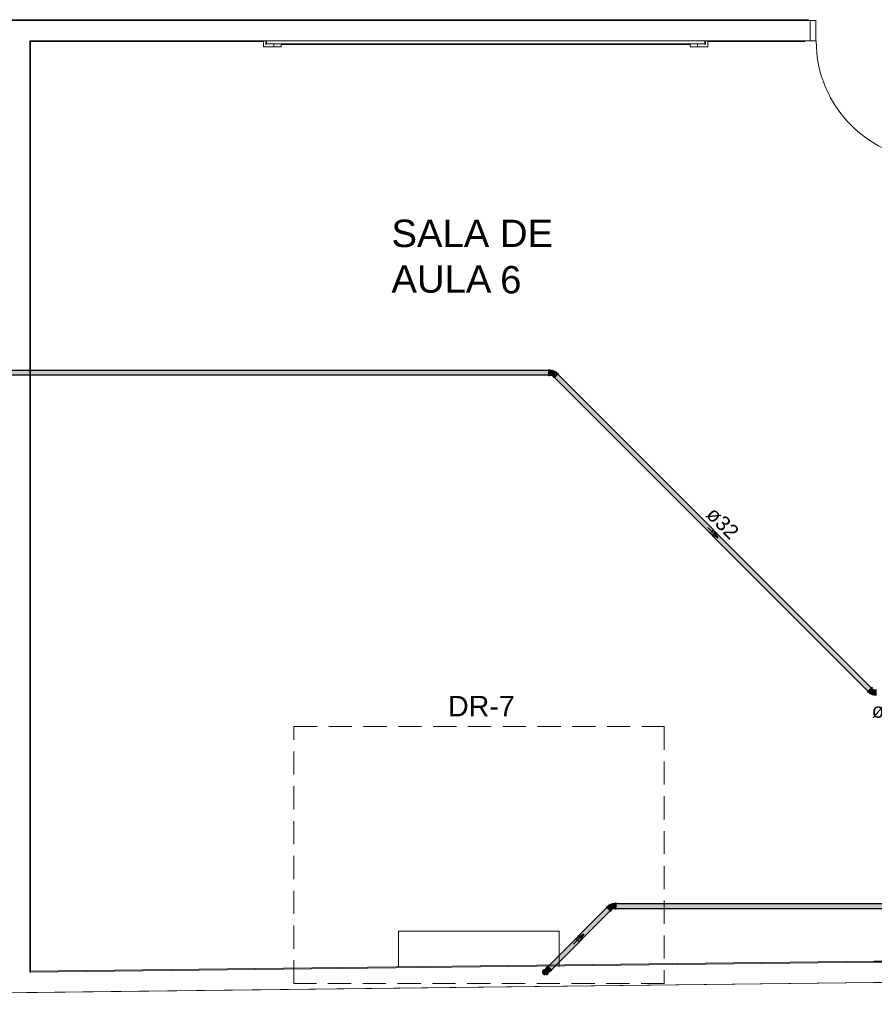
# Model space of a CAD drawing. Header units: millimetres. Extents: x 567 to 934, y -1 to 364.
# Tile 790 of 1056: x 748 to 760, y 148 to 161. Entities that reach past the tile are written whole.
import ezdxf

# ---------------------------------------------------------------- set-up
doc = ezdxf.new("R2010")
doc.units = ezdxf.units.MM
doc.header["$MEASUREMENT"] = 0
doc.linetypes.add('HIDDEN2', pattern=[0.47625, 0.3175, -0.15875])
doc.linetypes.add('NULL', pattern=[0])
for name, color, linetype, lineweight in [('AF-Condutos Reúso', 200, 'Continuous', 25), ('AF-Conexões Reúso', 216, 'Continuous', 18), ('AF-Sentido conduto Reúso', 200, 'Continuous', 30), ('AF-Textos conduto Reúso', 7, 'Continuous', 9), ('DI-Detalhes', 1, 'HIDDEN2', 9), ('Q-SPCQ', 7, 'Continuous', 13), ('Textos', 7, 'Continuous', 9)]:
    doc.layers.add(name, color=color, linetype=linetype, lineweight=lineweight)
doc.layers.add('ARQ FINA', color=8, linetype='Continuous')
doc.styles.add('Arial', font='arial.ttf')

msp = doc.modelspace()

# ---------------------------------------------------------------- hatches: boundary and pattern name
at = {"layer": 'AF-Condutos Reúso', "linetype": 'Continuous'}
for points in [[(740.17, 156.209), (755.311, 156.209), (740.17, 156.213)], [(740.17, 156.213), (755.281, 156.209), (755.281, 156.213)], [(740.17, 156.2), (755.311, 156.2), (740.17, 156.209)], [(740.17, 156.209), (755.281, 156.2), (755.281, 156.209)], [(740.17, 156.188), (755.311, 156.188), (740.17, 156.2)], [(740.17, 156.2), (755.281, 156.188), (755.281, 156.2)], [(740.17, 156.175), (755.311, 156.175), (740.17, 156.188)], [(740.17, 156.188), (755.281, 156.175), (755.281, 156.188)], [(740.17, 156.175), (755.281, 156.163), (755.281, 156.175)], [(740.17, 156.163), (755.311, 156.163), (740.17, 156.175)], [(740.17, 156.163), (755.281, 156.154), (755.281, 156.163)], [(740.17, 156.154), (755.311, 156.154), (740.17, 156.163)], [(740.17, 156.154), (755.281, 156.15), (755.281, 156.154)], [(740.17, 156.15), (755.311, 156.15), (740.17, 156.154)], [(755.358, 156.14), (759.658, 151.827), (759.664, 151.834)], [(755.367, 156.149), (759.664, 151.834), (759.673, 151.843)], [(755.376, 156.158), (759.673, 151.843), (759.682, 151.852)], [(759.694, 151.821), (755.39, 156.145), (755.381, 156.135)], [(755.385, 156.166), (759.682, 151.852), (759.691, 151.86)], [(759.704, 151.831), (755.398, 156.153), (755.39, 156.145)], [(755.391, 156.172), (759.691, 151.861), (759.697, 151.866)], [(755.393, 156.175), (759.697, 151.866), (759.699, 151.869)], [(759.712, 151.839), (755.404, 156.159), (755.398, 156.153)], [(759.718, 151.845), (755.407, 156.161), (755.404, 156.159)], [(755.352, 156.133), (759.654, 151.824), (759.658, 151.827)], [(759.675, 151.803), (755.365, 156.12), (755.362, 156.116)], [(759.679, 151.806), (755.372, 156.126), (755.365, 156.12)], [(759.685, 151.813), (755.38, 156.135), (755.372, 156.126)], [(756.085, 148.87), (755.275, 148.057), (755.274, 148.058)], [(756.087, 148.868), (755.28, 148.052), (755.275, 148.057)], [(756.205, 148.916), (756.205, 148.854), (760.298, 148.854), (760.298, 148.916)], [(755.275, 148.057), (756.08, 148.864), (756.081, 148.863)], [(755.275, 148.057), (756.081, 148.863), (756.081, 148.862)], [(756.092, 148.863), (755.288, 148.044), (755.28, 148.052)], [(755.28, 148.052), (756.081, 148.862), (756.086, 148.857)], [(755.28, 148.052), (756.086, 148.857), (756.086, 148.857)], [(755.288, 148.044), (756.086, 148.857), (756.094, 148.85)], [(756.1, 148.855), (755.298, 148.035), (755.288, 148.044)], [(755.288, 148.044), (756.094, 148.85), (756.094, 148.849)], [(755.298, 148.035), (756.094, 148.849), (756.103, 148.84)], [(756.109, 148.846), (755.307, 148.026), (755.298, 148.035)], [(755.298, 148.035), (756.103, 148.84), (756.103, 148.84)], [(755.307, 148.026), (756.103, 148.84), (756.112, 148.831)], [(756.118, 148.837), (755.314, 148.018), (755.307, 148.026)], [(755.314, 148.018), (756.113, 148.831), (756.12, 148.824)], [(756.126, 148.83), (755.318, 148.014), (755.314, 148.018)], [(755.314, 148.018), (756.12, 148.824), (756.12, 148.824)], [(756.13, 148.826), (755.319, 148.013), (755.318, 148.014)], [(755.318, 148.014), (756.12, 148.824), (756.124, 148.82)], [(755.319, 148.013), (756.124, 148.82), (756.124, 148.819)], [(755.272, 147.979), (755.269, 147.966), (755.261, 147.955), (755.25, 147.949), (755.237, 147.947), (755.224, 147.952), (755.214, 147.96), (755.209, 147.973), (755.209, 147.986), (755.214, 147.998), (755.224, 148.007), (755.237, 148.011), (755.25, 148.01), (755.261, 148.003), (755.269, 147.992)]]:
    msp.add_hatch(color=201, dxfattribs=at).paths.add_polyline_path(points)
at = {"layer": 'AF-Conexões Reúso', "linetype": 'Continuous'}
for points in [[(755.29, 156.224), (755.281, 156.224), (755.281, 156.151), (755.29, 156.138)], [(755.317, 156.216), (755.29, 156.216), (755.33, 156.213)], [(755.33, 156.146), (755.33, 156.213), (755.29, 156.216), (755.29, 156.146)], [(755.352, 156.207), (755.33, 156.212), (755.33, 156.154), (755.371, 156.194)], [(755.353, 156.12), (755.36, 156.127), (755.331, 156.155), (755.33, 156.149)], [(755.33, 156.143), (755.353, 156.12), (755.332, 156.145)], [(755.36, 156.127), (755.372, 156.138), (755.343, 156.167), (755.331, 156.155)], [(755.372, 156.138), (755.378, 156.145), (755.35, 156.173), (755.343, 156.167)], [(755.348, 156.114), (755.354, 156.108), (755.406, 156.16), (755.404, 156.171)], [(755.372, 156.154), (755.356, 156.18), (755.35, 156.173), (755.371, 156.152)], [(755.372, 156.195), (755.356, 156.18), (755.378, 156.145), (755.396, 156.163)], [(755.374, 156.198), (755.372, 156.196), (755.393, 156.175), (755.403, 156.169)], [(755.372, 156.196), (755.396, 156.163), (755.4, 156.167)], [(755.403, 156.169), (755.404, 156.17), (755.375, 156.199)], [(755.413, 156.168), (755.409, 156.175), (755.405, 156.163)], [(759.647, 151.817), (759.652, 151.81), (759.704, 151.862), (759.703, 151.873)], [(759.693, 151.794), (759.698, 151.799), (759.676, 151.834), (759.664, 151.822)], [(759.698, 151.799), (759.711, 151.812), (759.682, 151.84), (759.676, 151.834)], [(759.724, 151.825), (759.695, 151.853), (759.682, 151.84), (759.711, 151.812)], [(759.729, 151.83), (759.701, 151.858), (759.695, 151.853), (759.724, 151.825)], [(759.72, 151.775), (759.731, 151.772), (759.731, 151.831), (759.696, 151.797), (759.695, 151.786)], [(759.734, 151.84), (759.708, 151.866), (759.701, 151.858), (759.729, 151.83)], [(759.713, 151.871), (759.707, 151.877), (759.704, 151.864)], [(759.771, 151.84), (759.731, 151.839), (759.731, 151.769), (759.771, 151.769)], [(759.686, 151.787), (759.662, 151.816), (759.658, 151.816)], [(759.689, 151.79), (759.693, 151.794), (759.664, 151.822), (759.66, 151.818)], [(756.073, 148.871), (756.078, 148.878), (756.13, 148.826), (756.132, 148.811)], [(756.112, 148.901), (756.114, 148.899), (756.09, 148.866), (756.083, 148.872)], [(756.114, 148.898), (756.118, 148.894), (756.095, 148.86), (756.09, 148.866)], [(756.118, 148.894), (756.13, 148.883), (756.101, 148.854), (756.095, 148.86)], [(756.115, 148.841), (756.101, 148.854), (756.13, 148.883), (756.149, 148.863)], [(756.146, 148.913), (756.156, 148.916), (756.156, 148.857), (756.122, 148.891), (756.12, 148.902)], [(756.156, 148.919), (756.196, 148.919), (756.196, 148.853), (756.156, 148.853)], [(756.196, 148.927), (756.205, 148.927), (756.205, 148.854), (756.196, 148.841)], [(756.121, 148.835), (756.115, 148.841), (756.149, 148.863), (756.155, 148.858)], [(756.159, 148.854), (756.126, 148.829), (756.121, 148.835), (756.155, 148.858)], [(756.16, 148.848), (756.134, 148.822), (756.126, 148.829), (756.156, 148.852)], [(755.261, 148.059), (755.266, 148.066), (755.269, 148.051)], [(755.321, 147.999), (755.269, 148.051), (755.27, 148.062), (755.323, 148.009)], [(755.203, 148.001), (755.209, 148.01), (755.198, 147.968), (755.197, 147.979)], [(755.204, 147.989), (755.208, 147.984), (755.198, 147.968)], [(755.202, 147.971), (755.207, 147.975), (755.211, 147.966), (755.203, 147.958)], [(755.209, 147.959), (755.224, 147.952), (755.242, 147.948), (755.229, 147.938), (755.203, 147.958)], [(755.209, 147.949), (755.203, 147.958), (755.229, 147.938)], [(755.23, 148.009), (755.214, 147.999), (755.204, 147.977), (755.209, 148.01), (755.229, 148.021), (755.25, 148.02), (755.252, 148.009), (755.23, 148.009), (755.24, 148.022)], [(755.27, 147.951), (755.265, 147.947), (755.232, 147.939), (755.242, 147.948), (755.255, 147.949), (755.271, 147.976), (755.283, 147.979)], [(755.24, 148.029), (755.265, 148.055), (755.243, 148.027)], [(755.266, 148.055), (755.272, 148.048), (755.247, 148.022), (755.243, 148.026)], [(755.272, 148.048), (755.278, 148.043), (755.263, 148.019), (755.247, 148.022)], [(755.269, 147.994), (755.253, 148.008), (755.261, 148.016)], [(755.261, 148.016), (755.277, 148.001), (755.283, 147.979)], [(755.283, 147.986), (755.263, 148.015), (755.278, 148.043), (755.309, 148.012), (755.291, 147.994), (755.283, 147.994)], [(755.281, 147.968), (755.27, 147.949), (755.283, 147.977)], [(755.313, 148.008), (755.287, 147.982), (755.283, 147.986), (755.309, 148.012)], [(755.291, 147.979), (755.287, 147.982), (755.313, 148.008), (755.315, 148.005)]]:
    msp.add_hatch(color=213, dxfattribs=at).paths.add_polyline_path(points)

# ---------------------------------------------------------------- linework, layer by layer
at = {"layer": 'AF-Condutos Reúso'}
for p, q in [((755.281, 156.213), (740.17, 156.213)), ((740.17, 156.15), (755.311, 156.15)), ((759.699, 151.869), (755.393, 156.175)), ((755.362, 156.116), (759.675, 151.803)), ((760.298, 148.916), (756.205, 148.916)), ((755.274, 148.058), (756.079, 148.864)), ((756.124, 148.819), (755.319, 148.013)), ((756.205, 148.852), (760.298, 148.852)), ((755.275, 148.057), (755.274, 148.058)), ((755.28, 148.052), (755.275, 148.057)), ((755.209, 147.986), (755.214, 147.998)), ((755.209, 147.973), (755.209, 147.986)), ((755.214, 147.96), (755.209, 147.973)), ((755.214, 147.998), (755.224, 148.007)), ((755.224, 147.952), (755.214, 147.96)), ((755.224, 148.007), (755.237, 148.011)), ((755.237, 147.947), (755.224, 147.952)), ((755.237, 148.011), (755.25, 148.01)), ((755.25, 147.949), (755.237, 147.947)), ((755.25, 148.01), (755.261, 148.003)), ((755.261, 147.955), (755.25, 147.949)), ((755.261, 148.003), (755.269, 147.992)), ((755.269, 147.966), (755.261, 147.955)), ((755.269, 147.992), (755.272, 147.979)), ((755.272, 147.979), (755.269, 147.966)), ((755.288, 148.044), (755.28, 148.052)), ((755.298, 148.035), (755.288, 148.044)), ((755.307, 148.026), (755.298, 148.035)), ((755.314, 148.018), (755.307, 148.026)), ((755.318, 148.014), (755.314, 148.018)), ((755.319, 148.013), (755.318, 148.014))]:
    msp.add_line(p, q, dxfattribs=at)
at = {"layer": 'AF-Conexões Reúso'}
for p, q in [((755.281, 156.224), (755.281, 156.223)), ((755.29, 156.224), (755.281, 156.224)), ((755.281, 156.223), (755.281, 156.219)), ((755.281, 156.219), (755.281, 156.213)), ((755.281, 156.213), (755.281, 156.212)), ((755.281, 156.212), (755.281, 156.203)), ((755.281, 156.203), (755.281, 156.192)), ((755.281, 156.192), (755.281, 156.181)), ((755.281, 156.181), (755.281, 156.17)), ((755.281, 156.17), (755.281, 156.16)), ((755.281, 156.16), (755.281, 156.151)), ((755.281, 156.151), (755.281, 156.15)), ((755.281, 156.15), (755.281, 156.144)), ((755.281, 156.144), (755.281, 156.14)), ((755.281, 156.14), (755.281, 156.138)), ((755.29, 156.223), (755.29, 156.224)), ((755.29, 156.219), (755.29, 156.223)), ((755.29, 156.218), (755.29, 156.219)), ((755.29, 156.213), (755.29, 156.218)), ((755.29, 156.218), (755.29, 156.216)), ((755.33, 156.218), (755.29, 156.218)), ((755.29, 156.216), (755.29, 156.213)), ((755.29, 156.212), (755.29, 156.213)), ((755.29, 156.213), (755.29, 156.213)), ((755.29, 156.213), (755.29, 156.207)), ((755.29, 156.203), (755.29, 156.212)), ((755.29, 156.207), (755.29, 156.199)), ((755.29, 156.192), (755.29, 156.203)), ((755.29, 156.199), (755.29, 156.191)), ((755.29, 156.181), (755.29, 156.192)), ((755.29, 156.191), (755.29, 156.181)), ((755.29, 156.17), (755.29, 156.181)), ((755.29, 156.181), (755.29, 156.172)), ((755.29, 156.172), (755.29, 156.163)), ((755.29, 156.16), (755.29, 156.17)), ((755.29, 156.163), (755.29, 156.156)), ((755.29, 156.151), (755.29, 156.16)), ((755.29, 156.156), (755.29, 156.15)), ((755.29, 156.15), (755.29, 156.151)), ((755.29, 156.145), (755.29, 156.15)), ((755.29, 156.15), (755.29, 156.15)), ((755.29, 156.15), (755.29, 156.146)), ((755.29, 156.146), (755.29, 156.145)), ((755.29, 156.144), (755.29, 156.145)), ((755.29, 156.145), (755.321, 156.145)), ((755.29, 156.14), (755.29, 156.144)), ((755.29, 156.138), (755.29, 156.14)), ((755.321, 156.145), (755.327, 156.145)), ((755.324, 156.148), (755.327, 156.145)), ((755.327, 156.151), (755.325, 156.149)), ((755.33, 156.154), (755.327, 156.151)), ((755.327, 156.145), (755.33, 156.142)), ((755.33, 156.216), (755.33, 156.218)), ((755.33, 156.214), (755.33, 156.216)), ((755.33, 156.213), (755.33, 156.214)), ((755.33, 156.213), (755.33, 156.213)), ((755.339, 156.211), (755.33, 156.213)), ((755.33, 156.213), (755.33, 156.212)), ((755.33, 156.207), (755.33, 156.213)), ((755.33, 156.212), (755.33, 156.208)), ((755.33, 156.208), (755.33, 156.202)), ((755.33, 156.199), (755.33, 156.207)), ((755.33, 156.202), (755.33, 156.194)), ((755.33, 156.191), (755.33, 156.199)), ((755.33, 156.194), (755.33, 156.186)), ((755.33, 156.181), (755.33, 156.191)), ((755.33, 156.186), (755.33, 156.177)), ((755.33, 156.172), (755.33, 156.181)), ((755.33, 156.177), (755.33, 156.168)), ((755.33, 156.163), (755.33, 156.172)), ((755.33, 156.168), (755.33, 156.16)), ((755.33, 156.156), (755.33, 156.163)), ((755.33, 156.16), (755.33, 156.157)), ((755.33, 156.157), (755.33, 156.154)), ((755.33, 156.154), (755.333, 156.156)), ((755.33, 156.154), (755.33, 156.156)), ((755.331, 156.155), (755.33, 156.154)), ((755.33, 156.15), (755.33, 156.154)), ((755.33, 156.142), (755.353, 156.119)), ((755.337, 156.16), (755.331, 156.155)), ((755.333, 156.156), (755.335, 156.159)), ((755.335, 156.159), (755.342, 156.165)), ((755.343, 156.167), (755.337, 156.16)), ((755.345, 156.209), (755.339, 156.211)), ((755.342, 156.165), (755.345, 156.169)), ((755.35, 156.173), (755.343, 156.167)), ((755.349, 156.208), (755.345, 156.209)), ((755.345, 156.169), (755.349, 156.173)), ((755.352, 156.207), (755.349, 156.208)), ((755.349, 156.173), (755.356, 156.18)), ((755.356, 156.18), (755.35, 156.173)), ((755.358, 156.204), (755.352, 156.207)), ((755.362, 156.186), (755.356, 156.18)), ((755.356, 156.18), (755.362, 156.186)), ((755.372, 156.196), (755.358, 156.204)), ((755.368, 156.191), (755.362, 156.186)), ((755.362, 156.186), (755.367, 156.191)), ((755.367, 156.191), (755.371, 156.194)), ((755.372, 156.195), (755.368, 156.191)), ((755.378, 156.145), (755.37, 156.137)), ((755.371, 156.194), (755.372, 156.196)), ((755.374, 156.198), (755.372, 156.196)), ((755.372, 156.196), (755.372, 156.195)), ((755.372, 156.196), (755.372, 156.196)), ((755.372, 156.138), (755.378, 156.145)), ((755.375, 156.199), (755.374, 156.198)), ((755.404, 156.17), (755.375, 156.199)), ((755.386, 156.153), (755.378, 156.145)), ((755.378, 156.145), (755.385, 156.151)), ((755.384, 156.139), (755.392, 156.147)), ((755.385, 156.151), (755.391, 156.158)), ((755.393, 156.16), (755.386, 156.153)), ((755.391, 156.158), (755.396, 156.163)), ((755.392, 156.147), (755.399, 156.154)), ((755.4, 156.166), (755.393, 156.16)), ((755.396, 156.163), (755.4, 156.167)), ((755.399, 156.154), (755.406, 156.16)), ((755.4, 156.167), (755.401, 156.167)), ((755.401, 156.167), (755.4, 156.166)), ((755.404, 156.17), (755.401, 156.167)), ((755.401, 156.167), (755.403, 156.169)), ((755.403, 156.169), (755.404, 156.17)), ((755.408, 156.174), (755.404, 156.171)), ((755.404, 156.171), (755.404, 156.17)), ((755.406, 156.16), (755.407, 156.161)), ((755.407, 156.161), (755.41, 156.165)), ((755.409, 156.175), (755.408, 156.174)), ((755.414, 156.169), (755.409, 156.175)), ((755.41, 156.165), (755.413, 156.168)), ((755.413, 156.168), (755.414, 156.169)), ((755.281, 156.138), (755.29, 156.138)), ((755.349, 156.115), (755.348, 156.114)), ((755.348, 156.114), (755.354, 156.108)), ((755.352, 156.118), (755.349, 156.115)), ((755.356, 156.122), (755.352, 156.118)), ((755.353, 156.12), (755.356, 156.122)), ((755.353, 156.119), (755.353, 156.12)), ((755.354, 156.108), (755.355, 156.109)), ((755.355, 156.109), (755.358, 156.112)), ((755.356, 156.123), (755.36, 156.127)), ((755.356, 156.122), (755.356, 156.123)), ((755.357, 156.123), (755.356, 156.122)), ((755.363, 156.13), (755.357, 156.123)), ((755.358, 156.112), (755.362, 156.116)), ((755.36, 156.127), (755.365, 156.132)), ((755.362, 156.116), (755.363, 156.117)), ((755.37, 156.137), (755.363, 156.13)), ((755.363, 156.117), (755.369, 156.124)), ((755.365, 156.132), (755.372, 156.138)), ((755.369, 156.124), (755.376, 156.131)), ((755.376, 156.131), (755.384, 156.139)), ((759.661, 151.831), (759.655, 151.825)), ((759.669, 151.838), (759.661, 151.831)), ((759.667, 151.825), (759.675, 151.832)), ((759.677, 151.846), (759.669, 151.838)), ((759.676, 151.834), (759.67, 151.827)), ((759.675, 151.832), (759.682, 151.84)), ((759.682, 151.84), (759.676, 151.834)), ((759.684, 151.854), (759.677, 151.846)), ((759.682, 151.84), (759.69, 151.848)), ((759.689, 151.847), (759.682, 151.84)), ((759.692, 151.861), (759.684, 151.854)), ((759.695, 151.853), (759.689, 151.847)), ((759.69, 151.848), (759.698, 151.855)), ((759.698, 151.868), (759.692, 151.861)), ((759.701, 151.858), (759.695, 151.853)), ((759.699, 151.869), (759.698, 151.868)), ((759.698, 151.855), (759.704, 151.862)), ((759.703, 151.873), (759.699, 151.869)), ((759.705, 151.862), (759.701, 151.858)), ((759.706, 151.876), (759.703, 151.873)), ((759.704, 151.862), (759.705, 151.863)), ((759.705, 151.863), (759.708, 151.866)), ((759.707, 151.865), (759.705, 151.863)), ((759.705, 151.863), (759.705, 151.862)), ((759.707, 151.877), (759.706, 151.876)), ((759.713, 151.871), (759.707, 151.877)), ((759.708, 151.866), (759.707, 151.865)), ((759.708, 151.866), (759.709, 151.867)), ((759.731, 151.843), (759.708, 151.866)), ((759.709, 151.867), (759.712, 151.87)), ((759.712, 151.87), (759.713, 151.871)), ((759.724, 151.825), (759.729, 151.83)), ((759.728, 151.829), (759.726, 151.827)), ((759.731, 151.831), (759.728, 151.829)), ((759.729, 151.83), (759.731, 151.831)), ((759.734, 151.84), (759.731, 151.843)), ((759.731, 151.835), (759.731, 151.831)), ((759.731, 151.831), (759.733, 151.834)), ((759.731, 151.827), (759.731, 151.831)), ((759.731, 151.831), (759.731, 151.829)), ((759.731, 151.829), (759.731, 151.822)), ((759.733, 151.834), (759.734, 151.834)), ((759.739, 151.84), (759.734, 151.84)), ((759.734, 151.834), (759.736, 151.836)), ((759.771, 151.84), (759.739, 151.84)), ((759.647, 151.817), (759.646, 151.816)), ((759.646, 151.816), (759.652, 151.81)), ((759.65, 151.82), (759.647, 151.817)), ((759.654, 151.824), (759.65, 151.82)), ((759.652, 151.81), (759.653, 151.811)), ((759.653, 151.811), (759.656, 151.814)), ((759.655, 151.825), (759.654, 151.824)), ((759.656, 151.814), (759.657, 151.815)), ((759.657, 151.815), (759.66, 151.818)), ((759.658, 151.816), (759.657, 151.815)), ((759.657, 151.815), (759.685, 151.786)), ((759.66, 151.818), (759.658, 151.816)), ((759.664, 151.822), (759.66, 151.818)), ((759.66, 151.818), (759.661, 151.819)), ((759.66, 151.818), (759.66, 151.818)), ((759.661, 151.819), (759.667, 151.825)), ((759.67, 151.827), (759.664, 151.822)), ((759.685, 151.786), (759.686, 151.787)), ((759.686, 151.787), (759.688, 151.789)), ((759.688, 151.789), (759.689, 151.789)), ((759.689, 151.79), (759.693, 151.794)), ((759.689, 151.789), (759.689, 151.79)), ((759.69, 151.79), (759.689, 151.789)), ((759.689, 151.789), (759.689, 151.789)), ((759.689, 151.789), (759.696, 151.784)), ((759.692, 151.793), (759.69, 151.79)), ((759.696, 151.797), (759.692, 151.793)), ((759.693, 151.794), (759.698, 151.799)), ((759.702, 151.802), (759.696, 151.797)), ((759.696, 151.784), (759.702, 151.781)), ((759.698, 151.799), (759.704, 151.805)), ((759.708, 151.809), (759.702, 151.802)), ((759.702, 151.781), (759.705, 151.78)), ((759.704, 151.805), (759.711, 151.812)), ((759.705, 151.78), (759.718, 151.775)), ((759.705, 151.78), (759.708, 151.778)), ((759.715, 151.776), (759.705, 151.78)), ((759.714, 151.815), (759.708, 151.809)), ((759.708, 151.778), (759.715, 151.776)), ((759.711, 151.812), (759.718, 151.818)), ((759.72, 151.821), (759.714, 151.815)), ((759.718, 151.818), (759.724, 151.825)), ((759.718, 151.775), (759.72, 151.775)), ((759.726, 151.827), (759.72, 151.821)), ((759.72, 151.775), (759.731, 151.772)), ((759.731, 151.824), (759.731, 151.827)), ((759.731, 151.815), (759.731, 151.824)), ((759.731, 151.822), (759.731, 151.813)), ((759.731, 151.81), (759.731, 151.815)), ((759.731, 151.813), (759.731, 151.804)), ((759.731, 151.805), (759.731, 151.81)), ((759.731, 151.795), (759.731, 151.805)), ((759.731, 151.804), (759.731, 151.794)), ((759.731, 151.786), (759.731, 151.795)), ((759.731, 151.794), (759.731, 151.786)), ((759.731, 151.778), (759.731, 151.786)), ((759.731, 151.786), (759.731, 151.778)), ((759.731, 151.774), (759.731, 151.778)), ((759.731, 151.778), (759.731, 151.772)), ((759.731, 151.772), (759.731, 151.774)), ((759.731, 151.772), (759.731, 151.769)), ((759.731, 151.772), (759.731, 151.772)), ((759.731, 151.772), (759.731, 151.772)), ((759.731, 151.769), (759.731, 151.767)), ((759.731, 151.767), (759.771, 151.767)), ((756.072, 148.872), (756.078, 148.878)), ((756.073, 148.871), (756.072, 148.872)), ((756.076, 148.868), (756.073, 148.871)), ((756.079, 148.864), (756.076, 148.868)), ((756.078, 148.878), (756.079, 148.877)), ((756.079, 148.877), (756.082, 148.874)), ((756.082, 148.873), (756.111, 148.902)), ((756.082, 148.874), (756.082, 148.873)), ((756.082, 148.873), (756.085, 148.87)), ((756.083, 148.872), (756.082, 148.873)), ((756.085, 148.87), (756.083, 148.872)), ((756.086, 148.87), (756.085, 148.87)), ((756.085, 148.87), (756.087, 148.869)), ((756.09, 148.866), (756.086, 148.87)), ((756.087, 148.869), (756.093, 148.863)), ((756.095, 148.86), (756.09, 148.866)), ((756.111, 148.902), (756.112, 148.901)), ((756.112, 148.901), (756.114, 148.899)), ((756.128, 148.906), (756.114, 148.898)), ((756.114, 148.898), (756.122, 148.903)), ((756.114, 148.898), (756.122, 148.903)), ((756.114, 148.899), (756.114, 148.898)), ((756.114, 148.898), (756.118, 148.894)), ((756.115, 148.897), (756.114, 148.898)), ((756.118, 148.895), (756.115, 148.897)), ((756.122, 148.891), (756.118, 148.895)), ((756.118, 148.894), (756.124, 148.889)), ((756.122, 148.903), (756.128, 148.906)), ((756.122, 148.903), (756.128, 148.906)), ((756.127, 148.885), (756.122, 148.891)), ((756.124, 148.889), (756.13, 148.883)), ((756.133, 148.879), (756.127, 148.885)), ((756.128, 148.906), (756.131, 148.908)), ((756.13, 148.883), (756.137, 148.876)), ((756.131, 148.908), (756.144, 148.912)), ((756.141, 148.912), (756.131, 148.908)), ((756.131, 148.908), (756.134, 148.91)), ((756.14, 148.873), (756.133, 148.879)), ((756.134, 148.91), (756.141, 148.912)), ((756.137, 148.876), (756.143, 148.869)), ((756.146, 148.867), (756.14, 148.873)), ((756.143, 148.869), (756.149, 148.863)), ((756.144, 148.912), (756.146, 148.913)), ((756.146, 148.913), (756.156, 148.916)), ((756.151, 148.861), (756.146, 148.867)), ((756.156, 148.919), (756.156, 148.92)), ((756.156, 148.92), (756.196, 148.92)), ((756.156, 148.916), (756.156, 148.919)), ((756.156, 148.916), (756.156, 148.916)), ((756.156, 148.915), (756.156, 148.916)), ((756.156, 148.916), (756.156, 148.914)), ((756.156, 148.91), (756.156, 148.915)), ((756.156, 148.914), (756.156, 148.909)), ((756.156, 148.902), (756.156, 148.91)), ((756.156, 148.909), (756.156, 148.902)), ((756.156, 148.893), (756.156, 148.902)), ((756.156, 148.902), (756.156, 148.893)), ((756.156, 148.884), (756.156, 148.893)), ((756.156, 148.893), (756.156, 148.883)), ((756.156, 148.875), (756.156, 148.884)), ((756.156, 148.883), (756.156, 148.878)), ((756.156, 148.878), (756.156, 148.873)), ((756.156, 148.866), (756.156, 148.875)), ((756.156, 148.873), (756.156, 148.864)), ((756.156, 148.858), (756.156, 148.866)), ((756.196, 148.926), (756.196, 148.927)), ((756.196, 148.927), (756.205, 148.927)), ((756.196, 148.921), (756.196, 148.926)), ((756.196, 148.92), (756.196, 148.921)), ((756.196, 148.916), (756.196, 148.92)), ((756.196, 148.92), (756.196, 148.919)), ((756.196, 148.919), (756.196, 148.916)), ((756.196, 148.916), (756.196, 148.915)), ((756.196, 148.914), (756.196, 148.916)), ((756.196, 148.915), (756.196, 148.91)), ((756.196, 148.906), (756.196, 148.914)), ((756.196, 148.91), (756.196, 148.902)), ((756.196, 148.895), (756.196, 148.906)), ((756.196, 148.902), (756.196, 148.893)), ((756.196, 148.884), (756.196, 148.895)), ((756.196, 148.893), (756.196, 148.884)), ((756.196, 148.884), (756.196, 148.875)), ((756.196, 148.873), (756.196, 148.884)), ((756.196, 148.875), (756.196, 148.866)), ((756.196, 148.863), (756.196, 148.873)), ((756.196, 148.866), (756.196, 148.858)), ((756.205, 148.927), (756.205, 148.926)), ((756.205, 148.926), (756.205, 148.921)), ((756.205, 148.921), (756.205, 148.916)), ((756.205, 148.916), (756.205, 148.914)), ((756.205, 148.914), (756.205, 148.906)), ((756.205, 148.906), (756.205, 148.895)), ((756.205, 148.895), (756.205, 148.884)), ((756.205, 148.884), (756.205, 148.873)), ((756.205, 148.873), (756.205, 148.863)), ((756.081, 148.863), (756.079, 148.864)), ((756.087, 148.857), (756.081, 148.863)), ((756.094, 148.849), (756.087, 148.857)), ((756.093, 148.863), (756.1, 148.855)), ((756.102, 148.841), (756.094, 148.849)), ((756.101, 148.854), (756.095, 148.86)), ((756.1, 148.855), (756.108, 148.847)), ((756.108, 148.847), (756.101, 148.854)), ((756.11, 148.834), (756.102, 148.841)), ((756.115, 148.841), (756.108, 148.847)), ((756.108, 148.847), (756.116, 148.84)), ((756.117, 148.826), (756.11, 148.834)), ((756.121, 148.835), (756.115, 148.841)), ((756.116, 148.84), (756.123, 148.832)), ((756.124, 148.82), (756.117, 148.826)), ((756.126, 148.829), (756.121, 148.835)), ((756.123, 148.832), (756.13, 148.826)), ((756.124, 148.819), (756.124, 148.82)), ((756.128, 148.815), (756.124, 148.819)), ((756.13, 148.825), (756.126, 148.829)), ((756.131, 148.812), (756.128, 148.815)), ((756.13, 148.826), (756.13, 148.825)), ((756.13, 148.825), (756.134, 148.822)), ((756.133, 148.823), (756.13, 148.825)), ((756.132, 148.811), (756.131, 148.812)), ((756.138, 148.817), (756.132, 148.811)), ((756.134, 148.822), (756.133, 148.823)), ((756.156, 148.844), (756.134, 148.822)), ((756.134, 148.822), (756.134, 148.821)), ((756.134, 148.821), (756.137, 148.818)), ((756.137, 148.818), (756.138, 148.817)), ((756.149, 148.863), (756.155, 148.858)), ((756.153, 148.859), (756.151, 148.861)), ((756.156, 148.857), (756.153, 148.859)), ((756.155, 148.858), (756.156, 148.857)), ((756.156, 148.864), (756.156, 148.86)), ((756.156, 148.86), (756.156, 148.857)), ((756.156, 148.857), (756.156, 148.858)), ((756.156, 148.857), (756.159, 148.854)), ((756.156, 148.853), (756.156, 148.857)), ((756.156, 148.849), (756.156, 148.852)), ((756.16, 148.848), (756.156, 148.844)), ((756.159, 148.854), (756.159, 148.854)), ((756.165, 148.848), (756.16, 148.848)), ((756.196, 148.848), (756.165, 148.848)), ((756.196, 148.854), (756.196, 148.863)), ((756.196, 148.858), (756.196, 148.853)), ((756.196, 148.852), (756.196, 148.854)), ((756.196, 148.853), (756.196, 148.852)), ((756.196, 148.852), (756.196, 148.849)), ((756.196, 148.848), (756.196, 148.852)), ((756.196, 148.849), (756.196, 148.848)), ((756.196, 148.847), (756.196, 148.848)), ((756.196, 148.842), (756.196, 148.847)), ((756.196, 148.841), (756.196, 148.842)), ((756.205, 148.841), (756.196, 148.841)), ((756.205, 148.863), (756.205, 148.854)), ((756.205, 148.854), (756.205, 148.852)), ((756.205, 148.852), (756.205, 148.847)), ((756.205, 148.847), (756.205, 148.842)), ((756.205, 148.842), (756.205, 148.841)), ((755.26, 148.06), (755.266, 148.066)), ((755.261, 148.059), (755.26, 148.06)), ((755.264, 148.056), (755.261, 148.059)), ((755.266, 148.066), (755.267, 148.065)), ((755.267, 148.065), (755.27, 148.062)), ((755.27, 148.062), (755.274, 148.058)), ((755.274, 148.058), (755.275, 148.057)), ((755.275, 148.057), (755.281, 148.051)), ((755.197, 147.979), (755.198, 147.99)), ((755.198, 147.968), (755.197, 147.979)), ((755.198, 147.99), (755.203, 148.001)), ((755.199, 147.965), (755.198, 147.968)), ((755.203, 147.958), (755.199, 147.965)), ((755.203, 148.001), (755.209, 148.01)), ((755.209, 147.949), (755.203, 147.958)), ((755.209, 148.01), (755.218, 148.016)), ((755.218, 147.942), (755.209, 147.949)), ((755.218, 148.016), (755.229, 148.021)), ((755.229, 147.938), (755.218, 147.942)), ((755.229, 148.021), (755.238, 148.022)), ((755.238, 148.022), (755.243, 148.027)), ((755.238, 148.022), (755.24, 148.022)), ((755.239, 148.03), (755.265, 148.055)), ((755.24, 148.029), (755.239, 148.03)), ((755.243, 148.027), (755.24, 148.029)), ((755.24, 148.022), (755.248, 148.021)), ((755.243, 148.026), (755.243, 148.027)), ((755.243, 148.027), (755.245, 148.024)), ((755.247, 148.022), (755.243, 148.026)), ((755.245, 148.024), (755.247, 148.023)), ((755.247, 148.023), (755.248, 148.021)), ((755.248, 148.021), (755.247, 148.022)), ((755.248, 148.021), (755.251, 148.021)), ((755.251, 148.021), (755.261, 148.016)), ((755.261, 147.942), (755.251, 147.938)), ((755.261, 148.016), (755.27, 148.01)), ((755.27, 147.949), (755.261, 147.942)), ((755.269, 148.051), (755.264, 148.056)), ((755.265, 148.055), (755.266, 148.055)), ((755.266, 148.055), (755.268, 148.052)), ((755.268, 148.052), (755.272, 148.048)), ((755.275, 148.045), (755.269, 148.051)), ((755.27, 148.01), (755.277, 148.001)), ((755.277, 147.958), (755.27, 147.949)), ((755.272, 148.048), (755.278, 148.043)), ((755.283, 148.038), (755.275, 148.045)), ((755.277, 148.001), (755.281, 147.99)), ((755.281, 147.968), (755.277, 147.958)), ((755.278, 148.043), (755.284, 148.037)), ((755.281, 148.051), (755.289, 148.044)), ((755.281, 147.99), (755.282, 147.987)), ((755.283, 147.977), (755.281, 147.968)), ((755.282, 147.987), (755.283, 147.979)), ((755.283, 147.986), (755.282, 147.987)), ((755.282, 147.987), (755.284, 147.985)), ((755.291, 148.03), (755.283, 148.038)), ((755.287, 147.982), (755.283, 147.986)), ((755.287, 147.982), (755.283, 147.977)), ((755.283, 147.979), (755.283, 147.977)), ((755.283, 147.977), (755.283, 147.977)), ((755.284, 148.037), (755.291, 148.03)), ((755.284, 147.985), (755.287, 147.982)), ((755.287, 147.982), (755.287, 147.982)), ((755.29, 147.98), (755.287, 147.982)), ((755.289, 148.044), (755.296, 148.036)), ((755.291, 147.979), (755.29, 147.98)), ((755.291, 148.03), (755.297, 148.023)), ((755.298, 148.022), (755.291, 148.03)), ((755.316, 148.004), (755.291, 147.979)), ((755.296, 148.036), (755.304, 148.028)), ((755.297, 148.023), (755.303, 148.017)), ((755.306, 148.015), (755.298, 148.022)), ((755.303, 148.017), (755.309, 148.012)), ((755.304, 148.028), (755.312, 148.021)), ((755.312, 148.008), (755.306, 148.015)), ((755.309, 148.012), (755.313, 148.008)), ((755.312, 148.021), (755.318, 148.014)), ((755.317, 148.004), (755.312, 148.008)), ((755.313, 148.008), (755.315, 148.005)), ((755.315, 148.005), (755.316, 148.004)), ((755.32, 148.001), (755.317, 148.004)), ((755.318, 148.014), (755.323, 148.009)), ((755.321, 147.999), (755.32, 148.001)), ((755.327, 148.005), (755.321, 147.999)), ((755.323, 148.009), (755.326, 148.006)), ((755.326, 148.006), (755.327, 148.005))]:
    msp.add_line(p, q, dxfattribs=at)
at = {"layer": 'AF-Sentido conduto Reúso'}
for p, q in [((757.538, 154.03), (757.493, 153.984)), ((757.493, 153.984), (757.601, 153.922)), ((757.601, 153.922), (757.538, 154.03)), ((755.655, 148.44), (755.763, 148.502)), ((755.763, 148.502), (755.7, 148.394)), ((755.7, 148.394), (755.655, 148.44))]:
    msp.add_line(p, q, dxfattribs=at)
for points in [[(757.46, 154.063), (757.601, 153.922)], [(755.622, 148.361), (755.763, 148.502)]]:
    msp.add_lwpolyline(points, dxfattribs=at)
at = {"layer": 'ARQ FINA', "lineweight": 5}
for p, q in [((758.861, 161.001), (747.701, 161.001)), ((747.721, 161.011), (758.841, 161.011)), ((758.841, 161.011), (758.841, 161.001)), ((758.861, 160.721), (758.861, 161.001)), ((758.861, 161.001), (758.941, 161.001)), ((758.861, 161.001), (758.861, 160.721)), ((758.941, 161.001), (758.861, 161.001)), ((758.941, 161.001), (758.941, 160.721)), ((758.941, 160.721), (758.941, 161.001)), ((748.181, 147.981), (748.181, 160.721)), ((748.181, 160.721), (758.861, 160.721)), ((748.191, 147.991), (748.191, 160.721)), ((751.38, 160.641), (751.38, 160.721)), ((751.42, 160.721), (751.418, 160.721)), ((757.42, 160.721), (751.42, 160.721)), ((751.42, 160.721), (751.42, 160.683)), ((751.42, 160.682), (751.42, 160.721)), ((757.42, 160.683), (757.42, 160.721)), ((757.422, 160.721), (757.42, 160.721)), ((757.42, 160.721), (757.42, 160.682)), ((757.46, 160.721), (757.46, 160.641)), ((758.791, 160.721), (758.791, 160.711)), ((758.941, 160.721), (758.861, 160.721)), ((758.861, 160.721), (758.941, 160.721)), ((751.38, 160.711), (748.181, 160.711)), ((751.48, 160.641), (751.38, 160.641)), ((751.41, 160.713), (751.41, 160.673)), ((751.42, 160.683), (757.42, 160.683)), ((751.44, 160.682), (751.42, 160.682)), ((751.48, 160.641), (751.52, 160.641)), ((751.52, 160.641), (751.52, 160.683)), ((751.58, 160.641), (751.52, 160.641)), ((751.58, 160.641), (751.62, 160.641)), ((751.62, 160.641), (751.62, 160.683)), ((757.22, 160.682), (751.62, 160.682)), ((751.62, 160.673), (757.22, 160.673)), ((751.62, 160.673), (757.22, 160.673)), ((757.22, 160.683), (757.22, 160.641)), ((757.22, 160.641), (757.26, 160.641)), ((757.32, 160.641), (757.26, 160.641)), ((757.32, 160.683), (757.32, 160.641)), ((757.32, 160.641), (757.36, 160.641)), ((757.46, 160.641), (757.36, 160.641)), ((757.42, 160.682), (757.4, 160.682)), ((757.43, 160.673), (757.43, 160.713)), ((758.791, 160.711), (757.46, 160.711)), ((759.738, 148.118), (748.181, 147.981)), ((748.191, 147.991), (759.738, 148.128)), ((759.738, 148.128), (759.738, 148.118)), ((759.738, 148.128), (760.851, 148.128)), ((760.861, 148.118), (759.738, 148.118)), ((748.181, 147.981), (748.191, 147.991)), ((734.491, 147.539), (759.731, 147.838)), ((747.901, 147.698), (759.74, 147.838)), ((759.731, 147.838), (793.573, 147.838))]:
    msp.add_line(p, q, dxfattribs=at)
for centre, radius, start, end in [((751.418, 160.713), 0.00799, 90, 180), ((757.422, 160.713), 0.00799, 0, 90), ((760.577, 160.721), 1.632, 180, 270), ((751.413, 160.717), 0.0442, 265.9394, 307.4394), ((757.427, 160.717), 0.0442, 232.5606, 274.0606)]:
    msp.add_arc(centre, radius, start, end, dxfattribs=at)
at = {"layer": 'DI-Detalhes'}
msp.add_lwpolyline([(751.796, 151.339), (756.865, 151.339), (756.865, 147.824), (751.796, 147.824), (751.796, 151.339)], dxfattribs=at)
at = {"layer": 'Q-SPCQ', "color": 8, "linetype": 'Continuous', "lineweight": 5}
for p, q in [((753.227, 148.059), (753.227, 148.539)), ((753.227, 148.539), (755.427, 148.539)), ((755.427, 148.539), (755.427, 148.059))]:
    msp.add_line(p, q, dxfattribs=at)

# ---------------------------------------------------------------- texts
at = {"layer": 'AF-Textos conduto Reúso', "linetype": 'NULL', "insert": (757.59, 154.052), "char_height": 0.2, "width": 0.9628, "attachment_point": 8, "rotation": 314.9999, "line_spacing_factor": 0.6, "style": 'Arial'}
msp.add_mtext('ø32', dxfattribs=at)
at = {"layer": 'AF-Textos conduto Reúso', "linetype": 'NULL', "insert": (759.705, 151.455), "char_height": 0.2, "width": 0.9628, "attachment_point": 7, "line_spacing_factor": 0.6, "style": 'Arial'}
msp.add_mtext('ø32', dxfattribs=at)
at = {"layer": 'ARQ FINA', "linetype": 'NULL', "lineweight": 5, "char_height": 0.375, "attachment_point": 7, "line_spacing_factor": 0.9, "style": 'Arial'}
for s, insert, width in [('SALA DE', (753.13, 157.895), 4.42683), ('AULA', (753.13, 157.271), 2.73761), ('6', (754.618, 157.261), 0.58251)]:
    msp.add_mtext(s, dxfattribs=dict(at, insert=insert, width=width))
at = {"layer": 'Textos', "linetype": 'NULL', "insert": (754.361, 151.479), "char_height": 0.28, "width": 1.82555, "attachment_point": 8, "line_spacing_factor": 0.6, "style": 'Arial'}
msp.add_mtext('DR-7', dxfattribs=at)

doc.saveas('drawing.dxf')
